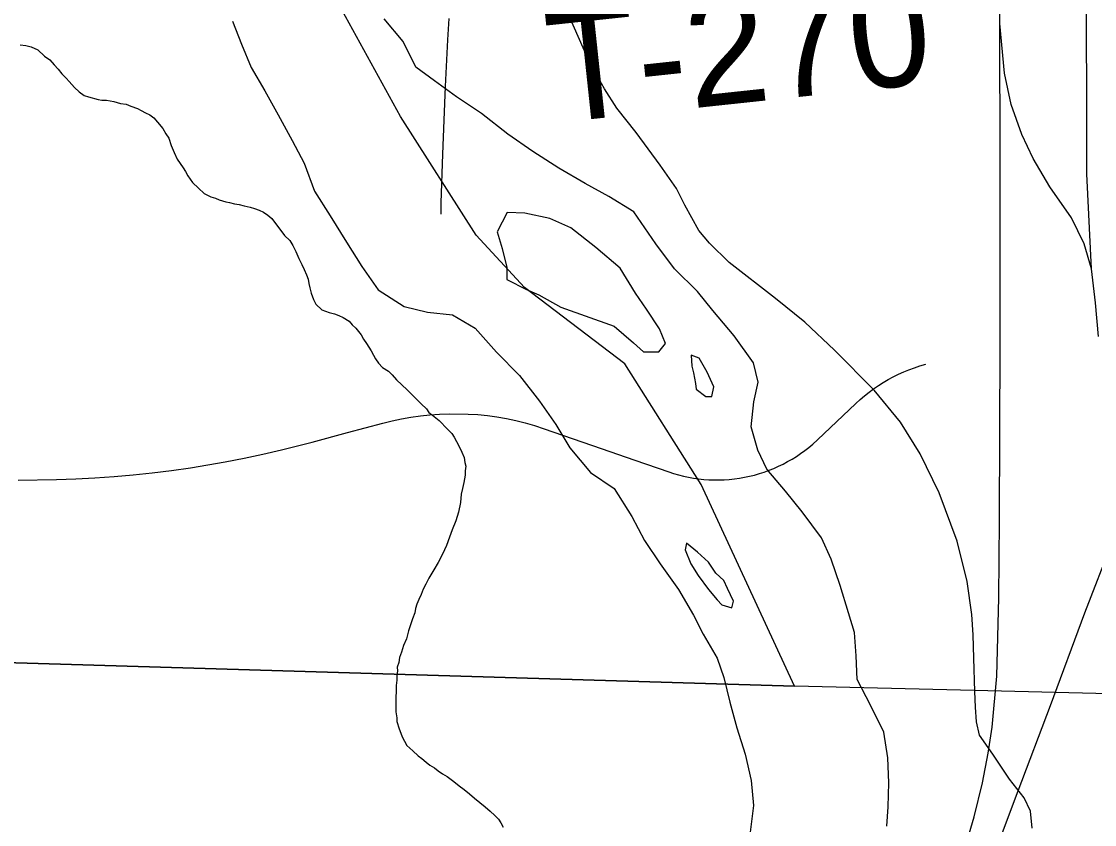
# Model space of a CAD drawing. Extents: x -6.1 to 38, y -7.7 to 22.
# Drawn here: x 4.697 to 5.252, y 14.904 to 15.319 of the extents above; entities that cross this region are included whole.
import ezdxf

# ---------------------------------------------------------------- set-up
doc = ezdxf.new("R2010")
doc.units = 0
for name, color, linetype in [('GM_X_Corporation', 7, 'Continuous'), ('GM_X_County_Road', 7, 'Continuous'), ('GM_X_Major_River', 7, 'Continuous'), ('GM_X_Minor_River', 7, 'Continuous'), ('GM_X_Rail_Line', 7, 'Continuous'), ('GM_X_Township_Road', 7, 'Continuous'), ('GM_X_Township_Road_Text', 7, 'Continuous')]:
    doc.layers.add(name, color=color, linetype=linetype)

msp = doc.modelspace()

# ---------------------------------------------------------------- linework, layer by layer
at = {"layer": 'GM_X_Corporation'}
for points in [[(4.28061, 14.99995), (5.0967, 14.97556), (5.0486, 15.07962), (5.00913, 15.14194), (4.9572, 15.18142), (4.93228, 15.20843), (4.89329, 15.26962), (4.86101, 15.32821), (4.83828, 15.37125), (4.81915, 15.43553), (4.80087, 15.50695), (4.76612, 15.60524), (4.7059, 15.79844), (4.70175, 15.89192), (4.708, 15.94593), (4.72462, 15.99787), (4.72878, 16.06019), (4.73919, 16.13913), (4.75046, 16.20506), (4.78077, 16.38218), (4.78909, 16.45229), (4.83333, 16.6969)], [(5.74746, 14.95956), (5.18977, 14.97327), (5.0967, 14.97556), (5.0486, 15.07962), (5.00913, 15.14194), (4.9572, 15.18142), (4.93228, 15.20843), (4.89329, 15.26962), (4.86101, 15.32821), (4.83828, 15.37125), (4.81915, 15.43553), (4.80087, 15.50695), (4.76612, 15.60524), (4.7059, 15.79844), (4.70175, 15.89192), (4.708, 15.94593), (4.72462, 15.99787), (4.72878, 16.06019), (4.73919, 16.13913), (4.75046, 16.20506), (4.78077, 16.38218), (4.78909, 16.45229), (4.83333, 16.6969)]]:
    msp.add_lwpolyline(points, dxfattribs=at)
msp.add_lwpolyline([(3.19219, 14.1), (8.25437, 14.1), (8.26188, 14.35188), (8.27757, 14.87811), (8.1023, 14.88375), (7.88923, 14.89059), (7.27984, 14.90301), (6.7864, 14.92029), (6.27951, 14.93803), (5.74746, 14.95956), (5.18977, 14.97327), (5.0967, 14.97556), (4.28061, 14.99995), (4.24786, 15.00093), (3.22473, 15.03847), (3.22164, 14.89402), (3.20818, 14.53184), (3.19363, 14.14313)], close=True, dxfattribs=at)
at = {"layer": 'GM_X_County_Road'}
for points in [[(5.18941, 14.98992), (5.18902, 15.00206), (5.18842, 15.01249), (5.18601, 15.02954), (5.18079, 15.0504), (5.17158, 15.07529), (5.16163, 15.0955), (5.15151, 15.11178), (5.13793, 15.12829), (5.11741, 15.14909), (5.10216, 15.16353), (5.08692, 15.17576), (5.06305, 15.19422), (5.05283, 15.20425), (5.04741, 15.21087), (5.04019, 15.2239), (5.03578, 15.23253), (5.02735, 15.24456), (5.01499, 15.26133), (5.00489, 15.27405), (4.99867, 15.28388), (4.99084, 15.29771), (4.98242, 15.31677), (4.97038, 15.34265)], [(5.2195, 14.90217), (5.2187, 14.911), (5.21549, 14.91782), (5.20787, 14.92757), (5.1992, 14.94035), (5.19237, 14.95016), (5.19082, 14.95713), (5.19022, 14.96475), (5.18997, 14.97273), (5.18941, 14.98992)]]:
    msp.add_lwpolyline(points, dxfattribs=at)
at = {"layer": 'GM_X_Major_River'}
for p, q in [((4.97608, 15.17123), (5.00367, 15.16143)), ((5.0445, 15.13727), (5.04562, 15.13184)), ((5.06215, 15.02587), (5.06025, 15.03004))]:
    msp.add_line(p, q, dxfattribs=at)
for points in [[(4.80648, 15.31882), (4.81111, 15.3071), (4.81612, 15.29501), (4.82303, 15.28292), (4.82994, 15.27046), (4.83723, 15.25724), (4.84338, 15.24553), (4.84879, 15.23116), (4.85683, 15.21832), (4.86526, 15.20473), (4.8733, 15.19227)], [(4.98864, 15.23509), (4.97497, 15.24296), (4.96166, 15.2516), (4.94873, 15.26061), (4.93504, 15.27114), (4.92211, 15.27977), (4.9107, 15.28804), (4.90119, 15.29518), (4.89465, 15.3084), (4.88473, 15.32009)], [(5.14449, 14.90329), (5.14517, 14.91315), (5.14544, 14.92566), (5.14496, 14.93854), (5.14296, 14.9518), (5.13604, 14.96578), (5.12912, 14.979), (5.12864, 14.99113), (5.12779, 15.00325), (5.12468, 15.01346), (5.12041, 15.02746), (5.11576, 15.04108), (5.11075, 15.05204), (5.10081, 15.06562), (5.09203, 15.07618), (5.08248, 15.08749), (5.07787, 15.09731), (5.07436, 15.10942), (5.07577, 15.12232), (5.07795, 15.13256), (5.07561, 15.14241), (5.06566, 15.15637), (5.05459, 15.16956), (5.04657, 15.17937), (5.03475, 15.19104), (5.02519, 15.20387), (5.01372, 15.22047), (5.00079, 15.22835), (4.98864, 15.23509)], [(5.00367, 15.16143), (5.01351, 15.15274), (5.0188, 15.1482), (5.02673, 15.14822), (5.03012, 15.15239), (5.02708, 15.15997), (5.02026, 15.17019), (5.01457, 15.17851), (5.00661, 15.19138), (4.99413, 15.20197), (4.98127, 15.21217), (4.9703, 15.21708), (4.95746, 15.2197), (4.9484, 15.22006), (4.94314, 15.21019), (4.9458, 15.20148), (4.94809, 15.19163), (4.94811, 15.18557), (4.95831, 15.18028), (4.96474, 15.17765), (4.97608, 15.17123)], [(4.8733, 15.19227), (4.88172, 15.1802), (4.89502, 15.17156), (4.90714, 15.16861), (4.92001, 15.16718), (4.93179, 15.16043), (4.94286, 15.14799), (4.95467, 15.13594), (4.96499, 15.12274), (4.97341, 15.11066), (4.98069, 15.09858), (4.99138, 15.08576), (5.00355, 15.0775), (5.01274, 15.06316), (5.01927, 15.05069), (5.02731, 15.03861), (5.03687, 15.02541), (5.04454, 15.01219), (5.04954, 15.00237), (5.05682, 14.9899), (5.06031, 14.98007), (5.06343, 14.9672), (5.06695, 14.95396), (5.07122, 14.94034), (5.07435, 14.92672), (5.0756, 14.91384), (5.07382, 14.90018)], [(5.04562, 15.13184), (5.04604, 15.12893), (5.05095, 15.12515), (5.05397, 15.12516), (5.05509, 15.13009), (5.05168, 15.13766), (5.04751, 15.14485), (5.04335, 15.14636), (5.04374, 15.14067), (5.0445, 15.13727)], [(5.06025, 15.03004), (5.05609, 15.03382), (5.0523, 15.03949), (5.04662, 15.04479), (5.04095, 15.04932), (5.0402, 15.04591), (5.04324, 15.03872), (5.04703, 15.03266), (5.05234, 15.02547), (5.05688, 15.02017), (5.05915, 15.01753), (5.06444, 15.01602), (5.06519, 15.01944), (5.06215, 15.02587)]]:
    msp.add_lwpolyline(points, dxfattribs=at)
at = {"layer": 'GM_X_Minor_River'}
for points in [[(4.69667, 15.30661), (4.69971, 15.30628), (4.70238, 15.30557), (4.70583, 15.30411), (4.70931, 15.30075), (4.712, 15.2989), (4.71432, 15.29628), (4.71626, 15.29404), (4.7182, 15.29179), (4.72052, 15.28955), (4.72207, 15.28768), (4.72479, 15.28468), (4.72711, 15.28244), (4.7298, 15.28059), (4.73209, 15.27987), (4.73705, 15.27844), (4.73896, 15.27809), (4.74124, 15.27813), (4.74314, 15.27779), (4.74504, 15.27744), (4.74848, 15.27636), (4.75153, 15.27604), (4.75382, 15.27494), (4.75726, 15.27386), (4.75918, 15.27275), (4.76148, 15.27165), (4.76378, 15.27055), (4.76571, 15.26907), (4.76764, 15.26682), (4.77036, 15.26345), (4.77193, 15.26081), (4.77349, 15.25856), (4.7747, 15.25478), (4.77628, 15.25101), (4.77786, 15.24761), (4.77942, 15.24536), (4.78098, 15.24311), (4.78215, 15.24122), (4.78333, 15.23897), (4.78568, 15.23558), (4.78877, 15.2326), (4.79185, 15.22999), (4.7953, 15.22815), (4.79759, 15.22743), (4.79951, 15.22671), (4.80294, 15.22563), (4.80485, 15.22528), (4.80752, 15.22457), (4.80981, 15.22423), (4.81248, 15.22352), (4.81553, 15.22281), (4.81782, 15.22209), (4.82011, 15.22137), (4.82241, 15.22027), (4.82471, 15.21879), (4.82665, 15.21693), (4.83326, 15.2083), (4.83596, 15.20569), (4.83753, 15.20306), (4.8391, 15.20004), (4.84069, 15.19627), (4.84226, 15.19326), (4.84345, 15.19062), (4.84464, 15.18797), (4.84544, 15.18571), (4.84586, 15.18343), (4.84628, 15.18116), (4.84708, 15.17851), (4.84829, 15.17511), (4.84947, 15.17285), (4.85256, 15.16987), (4.85638, 15.16841), (4.85905, 15.1677), (4.86134, 15.16698), (4.86364, 15.16588), (4.86671, 15.16404), (4.86827, 15.16216)], [(4.86827, 15.16216), (4.8702, 15.1603), (4.87292, 15.15692), (4.8741, 15.15466), (4.87566, 15.15241), (4.87683, 15.15053), (4.878, 15.14865), (4.87918, 15.14639), (4.88036, 15.14451), (4.88192, 15.14226), (4.88386, 15.14001), (4.88693, 15.13816), (4.88886, 15.13629), (4.89118, 15.13368), (4.89389, 15.13106), (4.8966, 15.12845), (4.89892, 15.12621), (4.90123, 15.12397), (4.90394, 15.12136), (4.90664, 15.11875), (4.90782, 15.11687), (4.90974, 15.11538), (4.91321, 15.11278), (4.91747, 15.10829), (4.91979, 15.10605), (4.92096, 15.10417), (4.92214, 15.10191), (4.92371, 15.0989), (4.9249, 15.09626), (4.92608, 15.09362), (4.92651, 15.09096), (4.92693, 15.08907), (4.92659, 15.08678), (4.92663, 15.0845), (4.92594, 15.08069), (4.92523, 15.07763), (4.92453, 15.07458), (4.92422, 15.07039), (4.92317, 15.06543), (4.92174, 15.06084), (4.91992, 15.05625), (4.91847, 15.05242), (4.91702, 15.04821), (4.91483, 15.04361), (4.91262, 15.03939), (4.91041, 15.03554), (4.90783, 15.03131), (4.90637, 15.02825), (4.9049, 15.02556), (4.9038, 15.02288), (4.90271, 15.02019), (4.90162, 15.0179), (4.9009, 15.0156), (4.90056, 15.01331), (4.89947, 15.01025), (4.89839, 15.00719), (4.89731, 15.00413), (4.89624, 14.99993), (4.89478, 14.99648), (4.89371, 14.99304), (4.89261, 14.99036), (4.89228, 14.98769), (4.89156, 14.9854), (4.8916, 14.98349), (4.89126, 14.98121), (4.89131, 14.97854), (4.89097, 14.97588), (4.89076, 14.96675), (4.8908, 14.96447), (4.89084, 14.96219), (4.89127, 14.95915), (4.89131, 14.95725), (4.89251, 14.95347), (4.89332, 14.95121), (4.89411, 14.94932), (4.89529, 14.94706), (4.89647, 14.9448), (4.89955, 14.94219), (4.90226, 14.93958), (4.90418, 14.93809), (4.9065, 14.93623), (4.90842, 14.93475), (4.91073, 14.93327), (4.91265, 14.93178), (4.91496, 14.9303), (4.91726, 14.92882), (4.92073, 14.92622), (4.92343, 14.92399), (4.92612, 14.92214), (4.92882, 14.9199), (4.93152, 14.91767), (4.93422, 14.91544), (4.93691, 14.9132), (4.93961, 14.91097), (4.94193, 14.90873), (4.94386, 14.90687), (4.94504, 14.90499), (4.94622, 14.90272)]]:
    msp.add_lwpolyline(points, dxfattribs=at)
at = {"layer": 'GM_X_Rail_Line'}
for points in [[(5.18385, 14.88869), (5.18965, 14.90801), (5.19392, 14.92554), (5.19682, 14.94086), (5.19889, 14.95438), (5.20124, 14.9806), (5.20234, 15.02104), (5.20276, 15.06106), (5.20303, 15.15159), (5.20303, 15.2453), (5.20289, 15.31762), (5.20315, 15.38735), (5.20322, 15.45022), (5.20367, 15.53299), (5.20367, 15.61442), (5.20382, 15.73456), (5.20397, 15.91305), (5.20456, 16.31693), (5.20441, 16.39404), (5.20471, 16.45374), (5.20486, 16.61422)], [(5.25023, 15.19106), (5.24778, 15.24009), (5.24787, 15.28179), (5.24721, 15.37456)], [(5.25023, 15.19106), (5.24637, 15.2039), (5.23988, 15.21742), (5.2287, 15.23329), (5.22001, 15.24792), (5.21421, 15.26034), (5.20869, 15.2758), (5.20524, 15.29209), (5.20289, 15.31762)], [(5.25391, 15.15607), (5.2523, 15.17354), (5.25023, 15.19106)], [(5.19847, 14.88477), (5.21236, 14.92144), (5.2291, 14.96551), (5.24669, 15.01334), (5.261, 15.0503)]]:
    msp.add_lwpolyline(points, dxfattribs=at)
at = {"layer": 'GM_X_Township_Road'}
for points in [[(4.91413, 15.21929), (4.9142, 15.22514), (4.91512, 15.25018), (4.91576, 15.26772), (4.9164, 15.28525), (4.91769, 15.30933), (4.91837, 15.32032)], [(4.69564, 15.08196), (4.7155, 15.08218), (4.7254, 15.08254), (4.73531, 15.08306), (4.7452, 15.08379), (4.75511, 15.08466), (4.76496, 15.08572), (4.77482, 15.08694), (4.78463, 15.08833), (4.80268, 15.09136), (4.81239, 15.09324), (4.82211, 15.09529), (4.83177, 15.09751), (4.84756, 15.10151), (4.8658, 15.10642), (4.88404, 15.11134), (4.88883, 15.11254), (4.89371, 15.11358), (4.89859, 15.11444), (4.90347, 15.11514), (4.9084, 15.11567), (4.91337, 15.11602), (4.91835, 15.1162), (4.92825, 15.11604), (4.93318, 15.11571), (4.93815, 15.1152), (4.94303, 15.11451), (4.94791, 15.11365), (4.95279, 15.11263), (4.95763, 15.11143), (4.96236, 15.11006), (4.96748, 15.10842), (4.99683, 15.09826), (5.01432, 15.09221), (5.03181, 15.08617), (5.03432, 15.08533), (5.03683, 15.08461), (5.03944, 15.08396), (5.042, 15.08341), (5.0446, 15.08295), (5.0472, 15.08257), (5.04986, 15.08229), (5.05251, 15.0821), (5.05516, 15.08201), (5.06043, 15.08209), (5.06308, 15.08228), (5.06568, 15.08254), (5.06834, 15.08291), (5.07094, 15.08336), (5.0735, 15.08392), (5.07611, 15.08454), (5.07862, 15.08528), (5.08113, 15.08609), (5.08364, 15.08699), (5.08611, 15.08797), (5.08852, 15.08905), (5.09089, 15.09021), (5.09322, 15.09144), (5.09554, 15.09276), (5.09776, 15.09416), (5.09994, 15.09564), (5.10213, 15.09719), (5.10421, 15.09882), (5.10625, 15.10052), (5.10871, 15.10277), (5.12843, 15.12147), (5.13066, 15.12348), (5.13293, 15.12542), (5.13526, 15.12726), (5.13762, 15.12904), (5.14009, 15.13072), (5.1426, 15.13231), (5.14516, 15.13382), (5.14777, 15.13524), (5.15047, 15.13656), (5.15317, 15.13779), (5.15592, 15.13893), (5.15872, 15.13997), (5.16151, 15.14091), (5.16464, 15.14183)]]:
    msp.add_lwpolyline(points, dxfattribs=at)

# ---------------------------------------------------------------- texts
at = {"layer": 'GM_X_Township_Road_Text'}
msp.add_text('T-270', height=0.056818, rotation=6.0971, dxfattribs=at).set_placement((4.97218, 15.26622))

doc.saveas('drawing.dxf')
